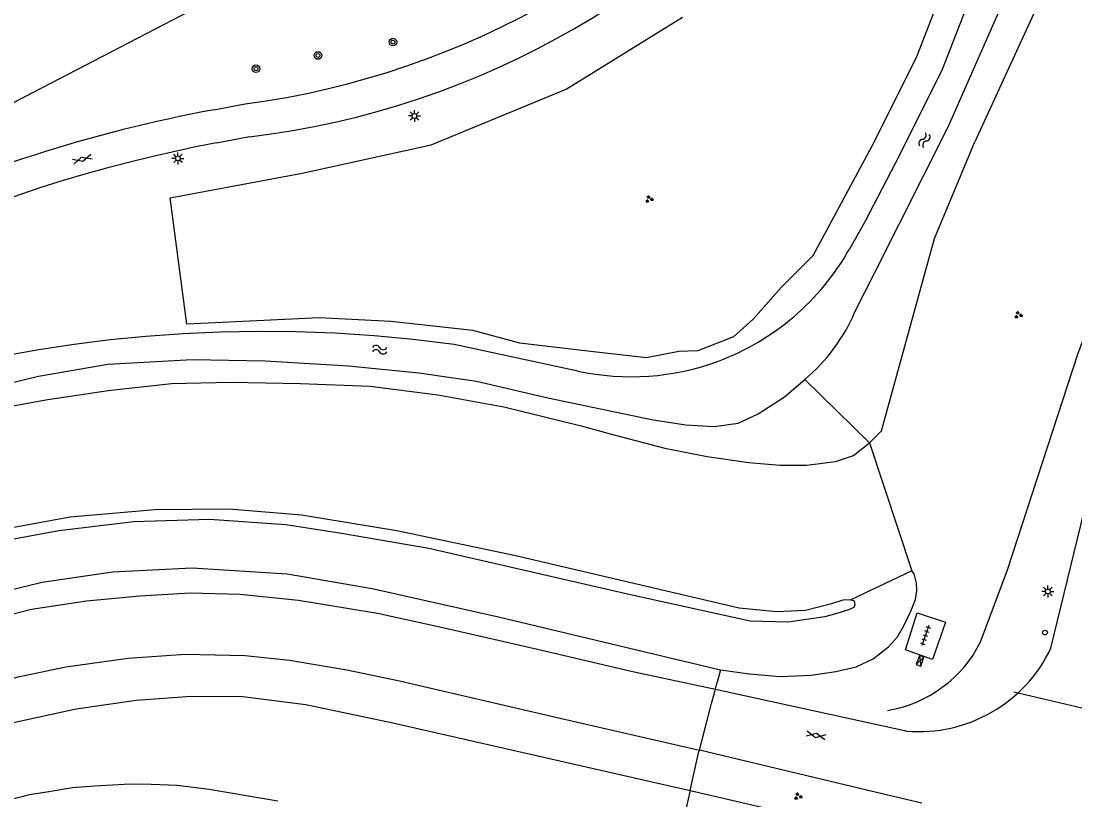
# Model space of a CAD drawing. Extents: x 131000 to 133013, y 393000 to 396501.
# Drawn here: x 131381.1 to 131491.8, y 394727.3 to 394809 of the extents above; entities that cross this region are included whole.
import ezdxf

# ---------------------------------------------------------------- set-up
doc = ezdxf.new("R2010")
doc.units = 0
for name, color, linetype in [('gg-knt-BGT kruinlijn', 7, 'Continuous'), ('gg-knt-bovenkant onderkant talud', 7, 'Continuous'), ('gg-knt-bronhoudergrens', 7, 'Continuous'), ('gg-knt-verharding', 7, 'Continuous'), ('gg-kntw-bovenkant insteek waterloop', 7, 'Continuous'), ('gt-grn-groengrens', 7, 'Continuous'), ('gt-knt-geleideconstructie', 7, 'Continuous'), ('gt-knt-lijn portaal', 7, 'Continuous'), ('gt-symb-boom', 7, 'Continuous'), ('gt-symb-gesloten verharding', 7, 'Continuous'), ('gt-symb-groenvak', 7, 'Continuous'), ('gt-symb-lichtmast', 7, 'Continuous'), ('gt-symb-tegel verharding', 7, 'Continuous'), ('gt-symb-verkeersregelinstallatiekast', 7, 'Continuous'), ('gt-symb-verkeersregelinstallatiepaal', 7, 'Continuous'), ('gt-symb-watersymbool', 7, 'Continuous'), ('gx-grn-maaiveld', 7, 'Continuous')]:
    doc.layers.add(name, color=color, linetype=linetype)

# ---------------------------------------------------------------- blocks, each defined once
blk = doc.blocks.new('gt0-GRVAK')
at = {"layer": 'gt-symb-groenvak'}
for p, q in [((-0.11, 0.19), (-0.23, 0.24)), ((-0.18, 0.15), (0.09, 0.15)), ((-0.09, 0.21), (-0.16, 0.32)), ((-0.05, 0.21), (-0.05, 0.39)), ((0, 0.21), (0.06, 0.32)), ((0.02, 0.19), (0.13, 0.24)), ((0.26, -0.05), (0.2, 0.06)), ((0.31, -0.05), (0.31, 0.13)), ((0.35, -0.05), (0.41, 0.06)), ((-0.24, -0.23), (-0.36, -0.18)), ((-0.32, -0.26), (-0.05, -0.26)), ((-0.23, -0.21), (-0.29, -0.09)), ((-0.18, -0.2), (-0.18, -0.02)), ((-0.14, -0.21), (-0.07, -0.09)), ((-0.12, -0.23), (0, -0.18)), ((0.24, -0.07), (0.12, -0.02)), ((0.17, -0.11), (0.44, -0.11)), ((0.37, -0.07), (0.49, -0.02))]:
    blk.add_line(p, q, dxfattribs=at)
blk = doc.blocks.new('gt0-LMAST')
at = {"layer": 'gt-symb-lichtmast'}
for p, q in [((-0.18, 0.17), (-0.45, 0.44)), ((-0.01, 0.25), (-0.01, 0.62)), ((0.17, 0.17), (0.44, 0.44)), ((-0.26, 0), (-0.63, 0)), ((-0.18, -0.18), (-0.45, -0.45)), ((-0.01, -0.25), (-0.01, -0.63)), ((0.44, -0.45), (0.17, -0.18)), ((0.24, 0), (0.62, 0))]:
    blk.add_line(p, q, dxfattribs=at)
blk.add_circle((-0.01, 0), 0.25, dxfattribs=at)
blk = doc.blocks.new('gt0-BOOM')
at = {"layer": 'gt-symb-boom'}
for radius in [0.4, 0.2]:
    blk.add_circle((0, 0), radius, dxfattribs=at)
blk = doc.blocks.new('gt0-WA')
at = {"layer": 'gt-symb-watersymbool'}
for centre, start, end in [((-0.32, 0.02), 28.0725, 151.9275), ((0.43, 0.42), 208.0725, 331.9275), ((-0.32, -0.43), 28.0725, 151.9275), ((0.43, -0.03), 208.0725, 331.9275)]:
    blk.add_arc(centre, 0.425, start, end, dxfattribs=at)
blk = doc.blocks.new('gt0-GESVH1')
at = {"layer": 'gt-symb-gesloten verharding'}
for p, q in [((-0.99, -0.26), (0.01, 0.24)), ((0.01, -0.26), (-0.99, 0.24)), ((0.01, 0.24), (1.01, -0.26)), ((1.01, 0.24), (0.01, -0.26))]:
    blk.add_line(p, q, dxfattribs=at)
blk = doc.blocks.new('gt0-VRIKST')
at = {"layer": 'gt-symb-verkeersregelinstallatiekast'}
for p, q in [((-0.5, -0.25), (0.5, 0.25)), ((-0.5, 0.25), (0.5, -0.25))]:
    blk.add_line(p, q, dxfattribs=at)
blk.add_lwpolyline([(0.5, 0.25), (-0.5, 0.25), (-0.5, -0.25), (0.5, -0.25)], close=True, dxfattribs=at)
blk = doc.blocks.new('gt0-TEG1')
at = {"layer": 'gt-symb-tegel verharding'}
for p, q in [((-1.12, 0), (1.12, 0)), ((-0.9, -0.25), (-0.9, 0.25)), ((-0.45, -0.25), (-0.45, 0.25)), ((0, -0.25), (0, 0.25)), ((0.45, -0.25), (0.45, 0.25)), ((0.9, -0.25), (0.9, 0.25))]:
    blk.add_line(p, q, dxfattribs=at)
blk = doc.blocks.new('gt0-VIPAAL')
at = {"layer": 'gt-symb-verkeersregelinstallatiepaal'}
blk.add_circle((0, 0), 0.25, dxfattribs=at)

msp = doc.modelspace()

# ---------------------------------------------------------------- linework, layer by layer
at = {"layer": 'gg-knt-BGT kruinlijn'}
for p, q in [((131395.18, 394757.71), (131386.31, 394756.94)), ((131402.98, 394757.78), (131395.18, 394757.71)), ((131410.58, 394757.16), (131402.98, 394757.78)), ((131386.31, 394756.94), (131377.89, 394755.4)), ((131393, 394756.47), (131385.1, 394755.53)), ((131400.92, 394756.72), (131393, 394756.47)), ((131408.95, 394756.15), (131400.92, 394756.72)), ((131420.61, 394755.51), (131410.58, 394757.16)), ((131385.1, 394755.53), (131378.48, 394754.28)), ((131414.78, 394755.25), (131408.95, 394756.15)), ((131423.96, 394753.67), (131414.78, 394755.25)), ((131432.91, 394752.93), (131420.61, 394755.51)), ((131445.15, 394748.8), (131423.96, 394753.67)), ((131456.55, 394747.4), (131432.91, 394752.93)), ((131457.69, 394746.04), (131445.15, 394748.8)), ((131460.49, 394747), (131456.55, 394747.4)), ((131466.26, 394747.85), (131463.52, 394747.15)), ((131467.43, 394748.23), (131466.26, 394747.85)), ((131468.27, 394748.28), (131467.43, 394748.23)), ((131468.58, 394747.45), (131468.04, 394747.21)), ((131468.27, 394748.28), (131468.64, 394748.18)), ((131468.71, 394747.74), (131468.58, 394747.45)), ((131468.64, 394748.18), (131468.71, 394747.74)), ((131463.52, 394747.15), (131460.49, 394747)), ((131465.56, 394746.47), (131461.71, 394745.93)), ((131466.79, 394746.85), (131465.56, 394746.47)), ((131468.04, 394747.21), (131466.79, 394746.85)), ((131461.71, 394745.93), (131457.69, 394746.04))]:
    msp.add_line(p, q, dxfattribs=at)
at = {"layer": 'gg-knt-bovenkant onderkant talud'}
for p, q in [((131490.29, 394815.9), (131481.29, 394796.36)), ((131470.23, 394764.74), (131471.49, 394766.01))]:
    msp.add_line(p, q, dxfattribs=at)
msp.add_lwpolyline([(131471.49, 394766.01), (131477.05, 394786.22), (131481.29, 394796.36)], dxfattribs=at)
at = {"layer": 'gg-knt-bronhoudergrens'}
msp.add_line((131470.23, 394764.74), (131463.43, 394771.41), dxfattribs=at)
at = {"layer": 'gg-knt-verharding'}
for p, q in [((131401.37, 394799.72), (131404.68, 394800.34)), ((131401.66, 394796.24), (131405.14, 394796.9)), ((131454.05, 394738.89), (131473.92, 394734.54)), ((131473.92, 394734.54), (131474.11, 394734.49)), ((131472.43, 394727.69), (131452.37, 394732.49)), ((131451.39, 394728.25), (131471.54, 394723.61)), ((131475.74, 394726.93), (131472.43, 394727.69))]:
    msp.add_line(p, q, dxfattribs=at)
for points in [[(131489.29, 394743.19), (131492.41, 394756.11), (131495.52, 394769.12), (131499.05, 394781.98), (131503.12, 394794.54), (131507.85, 394807.61), (131505.77, 394808.65), (131505.81, 394808.73)], [(131475.25, 394746.91), (131478.2, 394745.92), (131476.86, 394742.02), (131474, 394743.01), (131475.25, 394746.91)]]:
    msp.add_lwpolyline(points, dxfattribs=at)
for centre, radius, start, end in [((131392.99, 394888.08), 88.52, 277.5934, 322.5882), ((131394.66, 394885.27), 88.99, 276.7582, 323.4186), ((131429.91, 394646.84), 155.52, 100.573, 129.1568), ((131429.99, 394646.22), 152.67, 100.6927, 129.0625), ((131475.41, 394749.8), 15.37, 265.1453, 334.5321)]:
    msp.add_arc(centre, radius, start, end, dxfattribs=at)
at = {"layer": 'gg-kntw-bovenkant insteek waterloop'}
msp.add_line((131468.67, 394778.43), (131470.79, 394782.63), dxfattribs=at)
for points in [[(131489, 394821.08), (131484.7, 394822.86), (131481.71, 394813.86), (131477.86, 394803.96), (131473.43, 394795.02), (131469.73, 394787.96), (131468.12, 394785.09)], [(131470.79, 394782.63), (131478.53, 394797.99), (131485.02, 394812.74), (131489, 394821.08)], [(131364.41, 394770.06), (131368.12, 394771.24), (131371.85, 394772.24), (131375.56, 394773.1), (131379.27, 394773.88), (131382.99, 394774.55), (131386.73, 394775.12), (131390.48, 394775.59), (131394.24, 394775.96), (131398.15, 394776.24), (131402.08, 394776.42), (131406.01, 394776.49), (131409.95, 394776.45), (131414.08, 394776.3), (131418.21, 394776.03), (131422.33, 394775.65), (131426.61, 394775.13), (131439.6, 394772.3)], [(131359.6, 394764.59), (131366.62, 394767.28), (131375.04, 394769.82), (131382.96, 394771.74), (131390.25, 394773.01), (131399.11, 394773.52), (131406.76, 394773.37), (131415.52, 394772.83), (131422.91, 394772.12), (131428.95, 394771.24)], [(131428.95, 394771.24), (131436.46, 394769.48), (131447.52, 394767.16), (131450.96, 394766.63), (131453.94, 394766.48), (131456.46, 394766.81), (131458.55, 394767.79), (131461.3, 394769.58), (131463.43, 394771.41)]]:
    msp.add_lwpolyline(points, dxfattribs=at)
for centre, radius, start, end in [((131445.2, 394797.99), 26.3, 290.4135, 330.6179), ((131451.45, 394785.83), 18.74, 309.7354, 336.7551), ((131445.2, 394797.99), 26.3, 257.7067, 290.41)]:
    msp.add_arc(centre, radius, start, end, dxfattribs=at)
at = {"layer": 'gt-grn-groengrens'}
for points in [[(131311.04, 394765.96), (131315.22, 394759.87), (131340.79, 394777.84), (131364.15, 394792.1), (131399.76, 394810.57), (131392.83, 394822.29), (131379.88, 394813.43), (131355.31, 394796.3), (131337.65, 394784.09), (131311.04, 394765.96)], [(131478.91, 394814.95), (131475.17, 394805.29), (131470.74, 394796.35), (131464.29, 394784.4), (131460.96, 394781.05), (131458.01, 394777.74), (131455.95, 394775.9), (131452.2, 394774.42), (131450.21, 394774.35), (131446.83, 394773.69), (131440.94, 394774.35), (131433.51, 394775.23), (131428.58, 394776.56), (131419.97, 394777.51), (131412.46, 394777.88), (131401.54, 394777.37)], [(131401.54, 394777.37), (131398.56, 394777.2), (131396.79, 394790.46), (131410.66, 394793.07), (131424.19, 394796.04), (131438.38, 394801.87), (131450.59, 394809.46)]]:
    msp.add_lwpolyline(points, dxfattribs=at)
at = {"layer": 'gt-knt-geleideconstructie'}
msp.add_lwpolyline([(131481.9, 394743.85), (131484.69, 394751.3), (131492.15, 394774.17), (131501.08, 394797.85), (131505.11, 394807.86), (131522.55, 394843.82), (131530.12, 394857.72)], dxfattribs=at)
msp.add_arc((131469.95, 394749.85), 13.37, 279.418, 333.3563, dxfattribs=at)
at = {"layer": 'gt-knt-lijn portaal'}
msp.add_line((131504.61, 394734.1), (131485.39, 394738.56), dxfattribs=at)
at = {"layer": 'gx-grn-maaiveld'}
for p, q in [((131470.23, 394764.74), (131474.67, 394751.32)), ((131474.67, 394751.32), (131468.27, 394748.28)), ((131454.58, 394740.92), (131454.24, 394739.62)), ((131464.11, 394740.36), (131466.7, 394740.75)), ((131454.05, 394738.89), (131454.24, 394739.62)), ((131451.39, 394728.25), (131452.33, 394732.33)), ((131452.37, 394732.49), (131452.33, 394732.33)), ((131451.39, 394728.24), (131451.39, 394728.25))]:
    msp.add_line(p, q, dxfattribs=at)
for points in [[(131377.72, 394768.2), (131383.95, 394769.31), (131390.27, 394770.26), (131396.95, 394770.97), (131403.12, 394771.11), (131410.5, 394770.99), (131417.8, 394770.7), (131424.92, 394769.79), (131431.85, 394768.54), (131439.94, 394766.53), (131443.52, 394765.57), (131448.73, 394764.18), (131453.18, 394763.31), (131457.57, 394762.68), (131460.85, 394762.41), (131463.62, 394762.42), (131466.67, 394762.81), (131468.55, 394763.41), (131470.23, 394764.74)], [(131317.71, 394702.21), (131317.73, 394702.23), (131322.47, 394708.28), (131327.59, 394714.61), (131332.4, 394720.16), (131339.47, 394727.35), (131344.39, 394731.93), (131349.25, 394735.6), (131354.39, 394739.3), (131360.26, 394742.54), (131367.16, 394745.48), (131373.8, 394747.83), (131383.35, 394750.14), (131390.74, 394751.21), (131399.12, 394751.64), (131409.09, 394750.99), (131418.01, 394749.45), (131431.26, 394746.49), (131449.3, 394742.18), (131454.58, 394740.92)], [(131466.7, 394740.75), (131468.84, 394741.25), (131470.63, 394742.09), (131472.23, 394743.35), (131473.17, 394744.39), (131473.84, 394745.55), (131474.59, 394747.08), (131475.06, 394748.29), (131475.22, 394749.21), (131475.18, 394750.02), (131474.93, 394750.99), (131474.67, 394751.32)], [(131341.13, 394725.94), (131344.47, 394728.99), (131347.71, 394731.68), (131351.42, 394734.26), (131355.57, 394736.98), (131360.35, 394739.78), (131365.93, 394742.13), (131371.56, 394744.22), (131377.4, 394746.05), (131382.22, 394747.3), (131388, 394748.15), (131393.63, 394748.68), (131398.91, 394748.99), (131404.13, 394748.85), (131410.26, 394748.25), (131418.57, 394746.88), (131425.42, 394745.37), (131435.82, 394742.97), (131445.22, 394740.79), (131454.05, 394738.89)], [(131352.02, 394726.45), (131355.29, 394728.63), (131359.27, 394731.34), (131362.65, 394733.15), (131366.83, 394735.3), (131371.19, 394737.13), (131375.88, 394738.82), (131380.85, 394740.18), (131385.83, 394741.25), (131392.38, 394742.16), (131398.39, 394742.55), (131404.69, 394742.43), (131409.34, 394741.92), (131415.35, 394740.93), (131420.88, 394739.77), (131437.44, 394735.93), (131452.37, 394732.49)], [(131454.58, 394740.92), (131457.64, 394740.51), (131460.84, 394740.23), (131464.11, 394740.36)], [(131452.37, 394732.49), (131453.66, 394737.4), (131454.05, 394738.89)], [(131359.08, 394725.89), (131366.41, 394730.12), (131373.76, 394733.38), (131380.16, 394735.35), (131386.94, 394736.84), (131393.24, 394737.75), (131398.99, 394738.14), (131404.44, 394738.11), (131411.03, 394737.28), (131420.17, 394735.37), (131451.39, 394728.25)], [(131379.72, 394727.24), (131382.02, 394727.83), (131384.06, 394728.16), (131386.55, 394728.56), (131388.87, 394728.75), (131391.96, 394728.91), (131393.91, 394728.94), (131397.55, 394728.81), (131400.89, 394728.39), (131408.09, 394727.16)], [(131451.39, 394728.24), (131449.05, 394718.06), (131449.04, 394718.05)]]:
    msp.add_lwpolyline(points, dxfattribs=at)

# ---------------------------------------------------------------- block references
at = {"layer": 'gt-symb-boom'}
for p in [(131420.19, 394806.83), (131412.32, 394805.42), (131405.81, 394804.03)]:
    msp.add_blockref('gt0-BOOM', p, dxfattribs=at)
at = {"layer": 'gt-symb-gesloten verharding'}
for p, rotation in [((131387.55, 394794.53), 16.02410965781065), ((131464.62, 394734.05), -11.073871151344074)]:
    msp.add_blockref('gt0-GESVH1', p, dxfattribs=dict(at, rotation=rotation))
at = {"layer": 'gt-symb-groenvak'}
for p in [(131447.09, 394790.33), (131485.85, 394778.18), (131462.72, 394727.64)]:
    msp.add_blockref('gt0-GRVAK', p, dxfattribs=at)
at = {"layer": 'gt-symb-lichtmast'}
for p in [(131422.46, 394799.07), (131397.62, 394794.62), (131488.97, 394749.15)]:
    msp.add_blockref('gt0-LMAST', p, dxfattribs=at)
at = {"layer": 'gt-symb-tegel verharding', "rotation": -108.59797778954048}
msp.add_blockref('gt0-TEG1', (131476.1, 394744.53), dxfattribs=at)
at = {"layer": 'gt-symb-verkeersregelinstallatiekast', "rotation": -108.92747980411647}
msp.add_blockref('gt0-VRIKST', (131475.55, 394741.87), dxfattribs=at)
at = {"layer": 'gt-symb-verkeersregelinstallatiepaal', "rotation": -103.03998065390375}
msp.add_blockref('gt0-VIPAAL', (131488.66, 394744.83), dxfattribs=at)
at = {"layer": 'gt-symb-watersymbool', "rotation": 66.2819901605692}
msp.add_blockref('gt0-WA', (131475.98, 394796.49), dxfattribs=at)
at = {"layer": 'gt-symb-watersymbool'}
msp.add_blockref('gt0-WA', (131418.73, 394774.54), dxfattribs=at)

doc.saveas('drawing.dxf')
